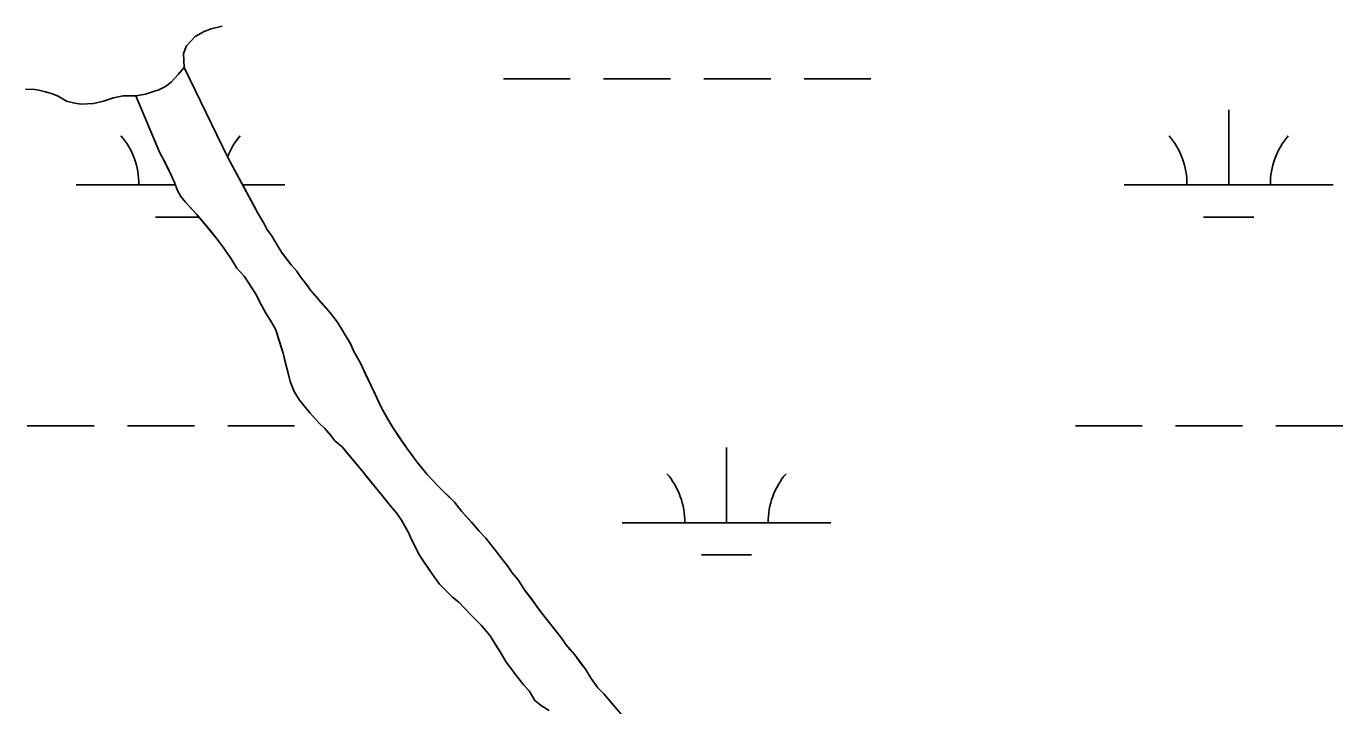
# Model space of a CAD drawing. Extents: x 3161564 to 3199464, y 849354 to 874788.
# Drawn here: x 3190874 to 3191504, y 856752 to 857077 of the extents above; entities that cross this region are included whole.
import ezdxf

# ---------------------------------------------------------------- set-up
doc = ezdxf.new("R2010")
doc.units = 0
for name, color, linetype in [('V-SITE-VEGE', 7, 'Continuous'), ('V-TOPO-SHOR', 7, 'Continuous'), ('V-WETL-SWMP', 7, 'Continuous')]:
    doc.layers.add(name, color=color, linetype=linetype)

msp = doc.modelspace()

# ---------------------------------------------------------------- linework, layer by layer
at = {"layer": 'V-SITE-VEGE'}
for points in [[(3190967.52, 857077.15), (3190962.17, 857076.01), (3190958.79, 857074.6), (3190954.57, 857072.34), (3190950.36, 857067.82), (3190948.95, 857064.15), (3190949.25, 857057.39), (3190970.18, 857014.33), (3190982.62, 856991.25), (3190984.6, 856987.59), (3190987.43, 856982.81), (3190988.84, 856980), (3190991.1, 856976.9), (3190993.93, 856972.12), (3190995.91, 856969.02), (3190998.17, 856965.93), (3191000.43, 856962.83), (3191002.97, 856960.02), (3191004.95, 856957.21), (3191007.77, 856953.55), (3191009.75, 856950.74), (3191012.29, 856947.93), (3191015.4, 856944.27), (3191019.35, 856939.77), (3191022.46, 856935.55), (3191024.15, 856933.02), (3191026.98, 856928.23), (3191028.96, 856925.14), (3191030.37, 856921.76), (3191033.48, 856916.13), (3191036.31, 856910.22), (3191038.86, 856904.87), (3191040.84, 856900.65), (3191043.67, 856894.46), (3191046.49, 856889.39), (3191048.47, 856886.02), (3191050.17, 856883.49), (3191052.43, 856880.11), (3191055.82, 856875.04), (3191060.62, 856868.57), (3191062.88, 856865.76), (3191065.42, 856862.67), (3191070.79, 856857.04), (3191074.74, 856853.11), (3191078.69, 856849.17), (3191082.08, 856844.95), (3191086.88, 856839.61), (3191090.55, 856835.39), (3191093.66, 856832.02), (3191099.02, 856825.26), (3191101.56, 856821.89), (3191104.11, 856818.79), (3191106.37, 856815.42), (3191109.19, 856812.04), (3191112.3, 856807.26), (3191115.69, 856802.76), (3191118.51, 856798.82), (3191121.06, 856795.44), (3191127.27, 856787.57), (3191130.1, 856783.91), (3191132.07, 856781.1), (3191134.05, 856778.57), (3191136.31, 856776.04), (3191139.42, 856771.81), (3191141.39, 856769.28), (3191144.22, 856764.78), (3191147.33, 856760.28), (3191150.15, 856757.47), (3191156.36, 856750.15)], [(3191123.99, 856749.5), (3191120.32, 856751.74), (3191117.22, 856754.27), (3191114.39, 856758.77), (3191111.85, 856761.59), (3191107.89, 856766.65), (3191105.64, 856769.74), (3191103.38, 856772.56), (3191101.11, 856776.78), (3191098.57, 856780.72), (3191095.74, 856785.22), (3191091.51, 856790.28), (3191086.14, 856795.62), (3191080.78, 856801.25), (3191077.68, 856803.78), (3191073.73, 856807.71), (3191071.47, 856809.96), (3191067.79, 856815.03), (3191066.1, 856817.56), (3191064.4, 856820.09), (3191061.58, 856824.31), (3191060.16, 856827.41), (3191057.9, 856831.63), (3191056.77, 856834.44), (3191053.37, 856840.64), (3191050.83, 856844.29), (3191048.57, 856846.82), (3191044.06, 856852.45), (3191036.43, 856861.73), (3191034.45, 856864.26), (3191031.63, 856867.64), (3191027.67, 856872.42), (3191024.85, 856875.8), (3191021.47, 856878.61), (3191019.49, 856881.14), (3191016.66, 856884.51), (3191013.84, 856887.04), (3191009.61, 856891.82), (3191006.5, 856895.48), (3191004.52, 856898.01), (3191001.98, 856902.23), (3191000, 856907.02), (3190999.15, 856910.4), (3190997.44, 856917.15), (3190996.59, 856920.54), (3190994.32, 856927.86), (3190993.19, 856931.8), (3190990.64, 856936.3), (3190988.38, 856939.68), (3190985.27, 856945.3), (3190983.86, 856948.4), (3190981.88, 856951.5), (3190979.9, 856954.59), (3190977.92, 856957.4), (3190974.54, 856961.34), (3190971.71, 856965.84), (3190968.32, 856970.91), (3190965.5, 856974.57), (3190962.11, 856978.79), (3190959.56, 856981.88), (3190955.33, 856986.94), (3190952.79, 856989.75), (3190949.96, 856992.85), (3190947.7, 856995.66), (3190946.01, 856998.47), (3190944.59, 857002.41), (3190943.18, 857005.51), (3190940.91, 857010.3), (3190939.22, 857013.67), (3190937.52, 857016.49), (3190936.1, 857019.87), (3190926.17, 857043.83), (3190919.98, 857043.81), (3190915.47, 857042.96), (3190910.68, 857041.26), (3190905.9, 857040.12), (3190899.98, 857039.83), (3190896.88, 857040.39), (3190892.93, 857041.22), (3190888.99, 857043.75), (3190886.17, 857044.87), (3190882.78, 857045.71), (3190879.68, 857046.55), (3190877.71, 857046.83), (3190873.2, 857047.1)]]:
    msp.add_lwpolyline(points, dxfattribs=at)
at = {"layer": 'V-TOPO-SHOR'}
for points in [[(3190967.52, 857077.15), (3190962.17, 857076.01), (3190958.79, 857074.6), (3190954.57, 857072.34), (3190950.36, 857067.82), (3190948.95, 857064.15), (3190949.25, 857057.39)], [(3190949.25, 857057.39), (3190946.44, 857054.01), (3190943.06, 857050.34), (3190940.25, 857048.36), (3190937.16, 857046.66), (3190934.06, 857045.81), (3190930.68, 857044.68), (3190926.17, 857043.83), (3190919.98, 857043.81), (3190915.47, 857042.96), (3190910.68, 857041.26), (3190905.9, 857040.12), (3190899.98, 857039.83), (3190896.88, 857040.39), (3190892.93, 857041.22), (3190888.99, 857043.75), (3190886.17, 857044.87), (3190882.78, 857045.71), (3190879.68, 857046.55), (3190877.71, 857046.83), (3190873.2, 857047.1)], [(3190949.25, 857057.39), (3190970.18, 857014.33), (3190982.62, 856991.25), (3190984.6, 856987.59), (3190987.43, 856982.81), (3190988.84, 856980), (3190991.1, 856976.9), (3190993.93, 856972.12), (3190995.91, 856969.02), (3190998.17, 856965.93), (3191000.43, 856962.83), (3191002.97, 856960.02), (3191004.95, 856957.21), (3191007.77, 856953.55), (3191009.75, 856950.74), (3191012.29, 856947.93), (3191015.4, 856944.27), (3191019.35, 856939.77), (3191022.46, 856935.55), (3191024.15, 856933.02), (3191026.98, 856928.23), (3191028.96, 856925.14), (3191030.37, 856921.76), (3191033.48, 856916.13), (3191036.31, 856910.22), (3191038.86, 856904.87), (3191040.84, 856900.65), (3191043.67, 856894.46), (3191046.49, 856889.39), (3191048.47, 856886.02), (3191050.17, 856883.49), (3191052.43, 856880.11), (3191055.82, 856875.04), (3191060.62, 856868.57), (3191062.88, 856865.76), (3191065.42, 856862.67), (3191070.79, 856857.04), (3191074.74, 856853.11), (3191078.69, 856849.17), (3191082.08, 856844.95), (3191086.88, 856839.61), (3191090.55, 856835.39), (3191093.66, 856832.02), (3191099.02, 856825.26), (3191101.56, 856821.89), (3191104.11, 856818.79), (3191106.37, 856815.42), (3191109.19, 856812.04), (3191112.3, 856807.26), (3191115.69, 856802.76), (3191118.51, 856798.82), (3191121.06, 856795.44), (3191127.27, 856787.57), (3191130.1, 856783.91), (3191132.07, 856781.1), (3191134.05, 856778.57), (3191136.31, 856776.04), (3191139.42, 856771.81), (3191141.39, 856769.28), (3191144.22, 856764.78), (3191147.33, 856760.28), (3191150.15, 856757.47), (3191156.36, 856750.15)], [(3190985.27, 856945.3), (3190983.86, 856948.4), (3190981.88, 856951.5), (3190979.9, 856954.59), (3190977.92, 856957.4), (3190974.54, 856961.34), (3190971.71, 856965.84), (3190968.32, 856970.91), (3190965.5, 856974.57), (3190962.11, 856978.79), (3190959.56, 856981.88), (3190955.33, 856986.94), (3190952.79, 856989.75), (3190949.96, 856992.85), (3190947.7, 856995.66), (3190946.01, 856998.47), (3190944.59, 857002.41), (3190943.18, 857005.51), (3190940.91, 857010.3), (3190939.22, 857013.67), (3190937.52, 857016.49), (3190936.1, 857019.87), (3190926.17, 857043.83)], [(3191123.99, 856749.5), (3191120.32, 856751.74), (3191117.22, 856754.27), (3191114.39, 856758.77), (3191111.85, 856761.59), (3191107.89, 856766.65), (3191105.64, 856769.74), (3191103.38, 856772.56), (3191101.11, 856776.78), (3191098.57, 856780.72), (3191095.74, 856785.22), (3191091.51, 856790.28), (3191086.14, 856795.62), (3191080.78, 856801.25), (3191077.68, 856803.78), (3191073.73, 856807.71), (3191071.47, 856809.96), (3191067.79, 856815.03), (3191066.1, 856817.56), (3191064.4, 856820.09), (3191061.58, 856824.31), (3191060.16, 856827.41), (3191057.9, 856831.63), (3191056.77, 856834.44), (3191053.37, 856840.64), (3191050.83, 856844.29), (3191048.57, 856846.82), (3191044.06, 856852.45), (3191036.43, 856861.73), (3191034.45, 856864.26), (3191031.63, 856867.64), (3191027.67, 856872.42), (3191024.85, 856875.8), (3191021.47, 856878.61), (3191019.49, 856881.14), (3191016.66, 856884.51), (3191013.84, 856887.04), (3191009.61, 856891.82), (3191006.5, 856895.48), (3191004.52, 856898.01), (3191001.98, 856902.23), (3191000, 856907.02), (3190999.15, 856910.4), (3190997.44, 856917.15), (3190996.59, 856920.54), (3190994.32, 856927.86), (3190993.19, 856931.8), (3190990.64, 856936.3), (3190988.38, 856939.68), (3190985.27, 856945.3)]]:
    msp.add_lwpolyline(points, dxfattribs=at)
at = {"layer": 'V-WETL-SWMP'}
for p, q in [((3190954.57, 857072.33), (3190950.36, 857067.81)), ((3190958.8, 857074.59), (3190954.57, 857072.33)), ((3190962.17, 857076.01), (3190958.8, 857074.59)), ((3190967.52, 857077.14), (3190962.17, 857076.01)), ((3190950.36, 857067.81), (3190948.96, 857064.15)), ((3190948.96, 857064.15), (3190949.25, 857057.39)), ((3190949.25, 857057.39), (3190970.18, 857014.32)), ((3190877.71, 857046.82), (3190873.2, 857047.09)), ((3190879.69, 857046.54), (3190877.71, 857046.82)), ((3190882.79, 857045.7), (3190879.69, 857046.54)), ((3191102.12, 857051.96), (3191134.12, 857051.96)), ((3191150.12, 857051.96), (3191182.12, 857051.96)), ((3191198.12, 857051.96), (3191230.12, 857051.96)), ((3191246.12, 857051.96), (3191278.12, 857051.96)), ((3190886.17, 857044.87), (3190882.79, 857045.7)), ((3190888.99, 857043.74), (3190886.17, 857044.87)), ((3190892.94, 857041.22), (3190888.99, 857043.74)), ((3190896.88, 857040.38), (3190892.94, 857041.22)), ((3190899.98, 857039.82), (3190896.88, 857040.38)), ((3190905.9, 857040.11), (3190899.98, 857039.82)), ((3190910.69, 857041.25), (3190905.9, 857040.11)), ((3190915.47, 857042.95), (3190910.69, 857041.25)), ((3190919.98, 857043.8), (3190915.47, 857042.95)), ((3190926.18, 857043.82), (3190919.98, 857043.8)), ((3190937.52, 857016.48), (3190926.18, 857043.82)), ((3191449.44, 857001.21), (3191449.44, 857037.21)), ((3190939.22, 857013.67), (3190937.52, 857016.48)), ((3190943.18, 857005.5), (3190939.22, 857013.67)), ((3190970.18, 857014.32), (3190984.6, 856987.59)), ((3190944.59, 857002.41), (3190943.18, 857005.5)), ((3190946.01, 856998.47), (3190944.59, 857002.41)), ((3190897.53, 857001.21), (3190945.02, 857001.21)), ((3190947.71, 856995.65), (3190946.01, 856998.47)), ((3190977.26, 857001.21), (3190997.53, 857001.21)), ((3191399.44, 857001.21), (3191499.44, 857001.21)), ((3190949.96, 856992.84), (3190947.71, 856995.65)), ((3190955.33, 856986.93), (3190949.96, 856992.84)), ((3190935.53, 856985.78), (3190956.28, 856985.78)), ((3190965.5, 856974.56), (3190955.33, 856986.93)), ((3190984.6, 856987.59), (3190987.43, 856982.8)), ((3191437.44, 856985.78), (3191461.44, 856985.78)), ((3190987.43, 856982.8), (3190988.85, 856979.99)), ((3190988.85, 856979.99), (3190991.11, 856976.89)), ((3190968.32, 856970.9), (3190965.5, 856974.56)), ((3190971.71, 856965.84), (3190968.32, 856970.9)), ((3190991.11, 856976.89), (3190993.93, 856972.11)), ((3190993.93, 856972.11), (3190995.91, 856969.02)), ((3190974.54, 856961.34), (3190971.71, 856965.84)), ((3190995.91, 856969.02), (3191000.43, 856962.83)), ((3190977.93, 856957.4), (3190974.54, 856961.34)), ((3191000.43, 856962.83), (3191002.97, 856960.01)), ((3191002.97, 856960.01), (3191004.95, 856957.2)), ((3190979.9, 856954.58), (3190977.93, 856957.4)), ((3190983.86, 856948.39), (3190979.9, 856954.58)), ((3191004.95, 856957.2), (3191007.77, 856953.54)), ((3191007.77, 856953.54), (3191009.75, 856950.73)), ((3190985.27, 856945.3), (3190983.86, 856948.39)), ((3191009.75, 856950.73), (3191019.35, 856939.76)), ((3190988.38, 856939.67), (3190985.27, 856945.3)), ((3190990.65, 856936.29), (3190988.38, 856939.67)), ((3191019.35, 856939.76), (3191022.46, 856935.54)), ((3190993.19, 856931.79), (3190990.65, 856936.29)), ((3191022.46, 856935.54), (3191024.15, 856933.01)), ((3191024.15, 856933.01), (3191026.98, 856928.23)), ((3190996.59, 856920.53), (3190993.19, 856931.79)), ((3191026.98, 856928.23), (3191028.96, 856925.13)), ((3191000, 856907.01), (3190996.59, 856920.53)), ((3191028.96, 856925.13), (3191030.37, 856921.75)), ((3191030.37, 856921.75), (3191033.48, 856916.13)), ((3191033.48, 856916.13), (3191038.86, 856904.87)), ((3191001.98, 856902.23), (3191000, 856907.01)), ((3191004.53, 856898.01), (3191001.98, 856902.23)), ((3191038.86, 856904.87), (3191043.67, 856894.45)), ((3191006.5, 856895.47), (3191004.53, 856898.01)), ((3191009.61, 856891.82), (3191006.5, 856895.47)), ((3191013.84, 856887.04), (3191009.61, 856891.82)), ((3191043.67, 856894.45), (3191048.48, 856886.01)), ((3190874.12, 856885.78), (3190906.12, 856885.78)), ((3190922.12, 856885.78), (3190954.12, 856885.78)), ((3190970.12, 856885.78), (3191002.12, 856885.78)), ((3191016.67, 856884.51), (3191013.84, 856887.04)), ((3191019.49, 856881.13), (3191016.67, 856884.51)), ((3191048.48, 856886.01), (3191055.82, 856875.04)), ((3191376.03, 856885.78), (3191408.03, 856885.78)), ((3191424.03, 856885.78), (3191456.03, 856885.78)), ((3191472.03, 856885.78), (3191504.03, 856885.78)), ((3191021.47, 856878.6), (3191019.49, 856881.13)), ((3191024.85, 856875.79), (3191021.47, 856878.6)), ((3191034.46, 856864.26), (3191024.85, 856875.79)), ((3191055.82, 856875.04), (3191060.62, 856868.57)), ((3191208.97, 856839.35), (3191208.97, 856875.35)), ((3191048.58, 856846.82), (3191034.46, 856864.26)), ((3191060.62, 856868.57), (3191065.43, 856862.66)), ((3191065.43, 856862.66), (3191070.79, 856857.04)), ((3191070.79, 856857.04), (3191078.69, 856849.16)), ((3191050.84, 856844.29), (3191048.58, 856846.82)), ((3191078.69, 856849.16), (3191082.08, 856844.94)), ((3191082.08, 856844.94), (3191090.55, 856835.38)), ((3191053.38, 856840.63), (3191050.84, 856844.29)), ((3191056.77, 856834.44), (3191053.38, 856840.63)), ((3191158.97, 856839.35), (3191258.97, 856839.35)), ((3191057.9, 856831.62), (3191056.77, 856834.44)), ((3191090.55, 856835.38), (3191093.66, 856832.01)), ((3191093.66, 856832.01), (3191099.02, 856825.26)), ((3191060.17, 856827.4), (3191057.9, 856831.62)), ((3191061.58, 856824.31), (3191060.17, 856827.4)), ((3191067.8, 856815.02), (3191061.58, 856824.31)), ((3191099.02, 856825.26), (3191101.57, 856821.88)), ((3191101.57, 856821.88), (3191104.11, 856818.79)), ((3191196.97, 856823.92), (3191220.97, 856823.92)), ((3191071.47, 856809.96), (3191067.8, 856815.02)), ((3191104.11, 856818.79), (3191106.37, 856815.41)), ((3191106.37, 856815.41), (3191109.19, 856812.04)), ((3191077.68, 856803.77), (3191071.47, 856809.96)), ((3191109.19, 856812.04), (3191112.3, 856807.25)), ((3191112.3, 856807.25), (3191121.06, 856795.44)), ((3191080.78, 856801.24), (3191077.68, 856803.77)), ((3191086.15, 856795.62), (3191080.78, 856801.24)), ((3191091.51, 856790.28), (3191086.15, 856795.62)), ((3191121.06, 856795.44), (3191130.1, 856783.9)), ((3191095.75, 856785.21), (3191091.51, 856790.28)), ((3191101.12, 856776.77), (3191095.75, 856785.21)), ((3191130.1, 856783.9), (3191132.07, 856781.09)), ((3191103.38, 856772.55), (3191101.12, 856776.77)), ((3191132.07, 856781.09), (3191134.05, 856778.56)), ((3191134.05, 856778.56), (3191136.31, 856776.03)), ((3191136.31, 856776.03), (3191141.39, 856769.28)), ((3191105.64, 856769.74), (3191103.38, 856772.55)), ((3191107.9, 856766.64), (3191105.64, 856769.74)), ((3191141.39, 856769.28), (3191144.22, 856764.77)), ((3191111.85, 856761.58), (3191107.9, 856766.64)), ((3191144.22, 856764.77), (3191147.33, 856760.27)), ((3191114.39, 856758.77), (3191111.85, 856761.58)), ((3191117.22, 856754.26), (3191114.39, 856758.77)), ((3191147.33, 856760.27), (3191150.15, 856757.46)), ((3191150.15, 856757.46), (3191159.47, 856746.49)), ((3191120.32, 856751.74), (3191117.22, 856754.26))]:
    msp.add_line(p, q, dxfattribs=at)
for centre, start, end in [((3190892.29, 857001.69), 359.22818, 40.77184), ((3191002.77, 857001.69), 139.22818, 158.36653), ((3191394.19, 857001.69), 359.22818, 40.77184), ((3191504.68, 857001.69), 139.22818, 180.77183), ((3191153.72, 856839.83), 359.22818, 40.77184), ((3191264.21, 856839.83), 139.22818, 180.77183)]:
    msp.add_arc(centre, 35.25, start, end, dxfattribs=at)

doc.saveas('drawing.dxf')
